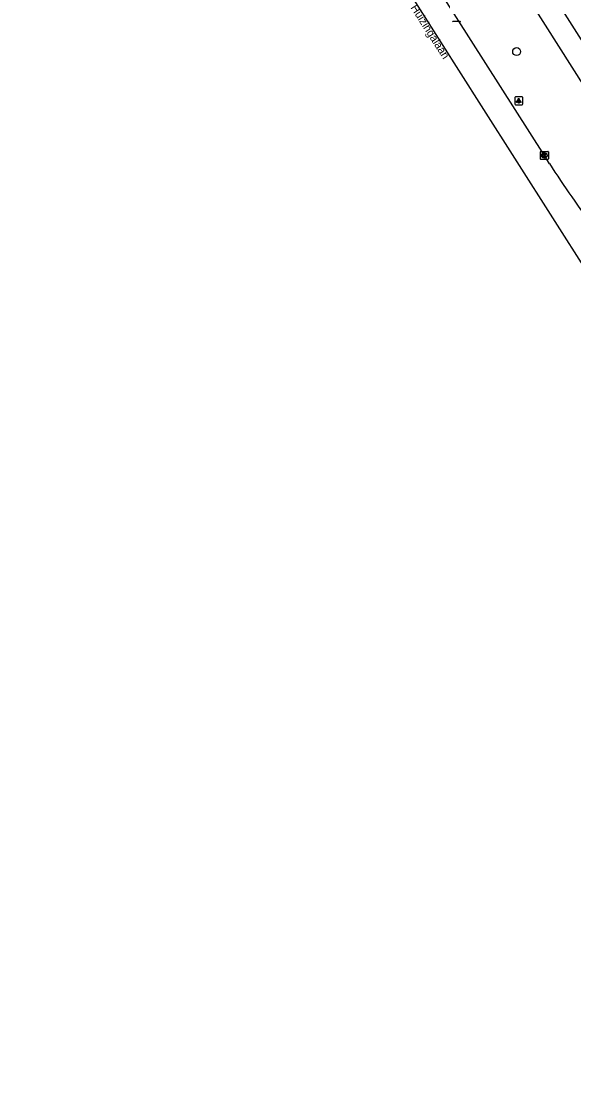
# Model space of a CAD drawing. Extents: x 159689 to 160786, y 387323 to 388339.
# Drawn here: x 159928.3 to 159997.4, y 387348.9 to 387480.6 of the extents above; entities that cross this region are included whole.
import ezdxf

# ---------------------------------------------------------------- set-up
doc = ezdxf.new("R2010")
doc.units = 0
for name, color, linetype in [('IMGEO_Boom', 7, 'Continuous'), ('IMGEO_Fietspad_gesloten', 7, 'Continuous'), ('IMGEO_Kolk', 7, 'Continuous'), ('IMGEO_Lichtpunt', 7, 'Continuous'), ('IMGEO_Openbare_ruimte_label', 7, 'Continuous'), ('IMGEO_OVBaan_gesloten', 7, 'Continuous'), ('IMGEO_Rijbaan_regionaal_gesloten', 7, 'Continuous')]:
    doc.layers.add(name, color=color, linetype=linetype)

msp = doc.modelspace()

# ---------------------------------------------------------------- linework, layer by layer
at = {"layer": 'IMGEO_Boom'}
msp.add_circle((159990.25, 387476.83), 0.489, dxfattribs=at)
at = {"layer": 'IMGEO_Fietspad_gesloten'}
for points in [[(159971.86, 387518.16), (159972.96, 387517.21), (159973.92, 387516.19), (159974.71, 387515.07), (159975.3, 387514.19), (159976.1, 387512.9), (159994.8, 387483.84), (160026.11, 387434.62), (160057.13, 387385.77), (160057.59, 387385.07), (160057.96, 387384.46)], [(159973.77, 387511.27), (159982.43, 387498.09), (160005.19, 387462.23), (160015.44, 387446.08), (160022.88, 387434.38), (160026.82, 387428.16), (160038.07, 387410.44), (160050.49, 387390.87), (160054.84, 387384.03), (160073.19, 387354.95), (160076.58, 387349.72), (160077.19, 387348.93)]]:
    msp.add_lwpolyline(points, dxfattribs=at)
at = {"layer": 'IMGEO_Kolk'}
for p, q in [((159983.18, 387480.57), (159982.32, 387480.57)), ((159993.22, 387463.42), (159993.22, 387464.28)), ((159993.29, 387464.35), (159994.15, 387464.35)), ((159994.15, 387463.35), (159993.29, 387463.35)), ((159993.73, 387463.57), (159993.7, 387463.57)), ((159993.71, 387464.13), (159993.73, 387464.13)), ((159994.22, 387464.28), (159994.22, 387463.42))]:
    msp.add_line(p, q, dxfattribs=at)
for points in [[(159983.18, 387480.57), (159982.32, 387480.57)], [(159993.22, 387463.42), (159993.22, 387464.28)], [(159993.29, 387464.35), (159994.15, 387464.35)], [(159994.15, 387463.35), (159993.29, 387463.35)], [(159993.54, 387464.05), (159993.66, 387464.05), (159993.66, 387463.9), (159993.79, 387464.05), (159993.96, 387464.05), (159993.81, 387463.9), (159993.96, 387463.65), (159993.81, 387463.65), (159993.73, 387463.81), (159993.66, 387463.75), (159993.66, 387463.65), (159993.54, 387463.65), (159993.54, 387464.05)], [(159994.22, 387464.28), (159994.22, 387463.42)]]:
    msp.add_lwpolyline(points, dxfattribs=at)
for centre, start, end in [((159982.33, 387480.64), 181.552, 268.448), ((159982.33, 387480.64), 181.552, 268.448), ((159983.17, 387480.64), 271.552, 358.448), ((159983.17, 387480.64), 271.552, 358.448), ((159993.29, 387464.27), 91.552, 178.448), ((159993.29, 387464.27), 91.552, 178.448), ((159993.29, 387463.42), 181.552, 268.448), ((159993.29, 387463.42), 181.552, 268.448), ((159994.14, 387464.27), 1.552, 88.448), ((159994.14, 387464.27), 1.552, 88.448), ((159994.14, 387463.42), 271.552, 358.448), ((159994.14, 387463.42), 271.552, 358.448)]:
    msp.add_arc(centre, 0.0765, start, end, dxfattribs=at)
for centre, major_axis, ratio, start_param, end_param in [((159993.71, 387463.85), (-0.387, 0.002), 0.722429, 4.712389, 7.853982), ((159993.73, 387463.85), (-0.39, 0.002), 0.717154, 1.570796, 4.712389)]:
    msp.add_ellipse(centre, major_axis=major_axis, ratio=ratio, start_param=start_param, end_param=end_param, dxfattribs=at)
at = {"layer": 'IMGEO_Lichtpunt'}
for p, q in [((159990.93, 387471.18), (159990.12, 387471.18)), ((159990.93, 387471.18), (159990.12, 387471.18)), ((159990.02, 387471.08), (159990.02, 387470.28)), ((159990.02, 387471.08), (159990.02, 387470.28)), ((159990.12, 387470.18), (159990.93, 387470.18)), ((159990.12, 387470.18), (159990.93, 387470.18)), ((159991.02, 387470.28), (159991.02, 387471.08)), ((159991.02, 387470.28), (159991.02, 387471.08))]:
    msp.add_line(p, q, dxfattribs=at)
for points in [[(159990.4, 387470.75), (159990.44, 387470.72), (159990.25, 387470.46), (159990.21, 387470.48), (159990.4, 387470.75)], [(159990.5, 387470.7), (159990.55, 387470.7), (159990.55, 387470.38), (159990.5, 387470.38), (159990.5, 387470.7)], [(159990.61, 387470.72), (159990.65, 387470.75), (159990.84, 387470.48), (159990.8, 387470.46), (159990.61, 387470.72)]]:
    msp.add_lwpolyline(points, dxfattribs=at)
msp.add_circle((159990.52, 387470.88), 0.0994, dxfattribs=at)
for centre, start, end in [((159990.12, 387471.08), 90, 180), ((159990.12, 387471.08), 90, 180), ((159990.93, 387471.08), 0, 90), ((159990.93, 387471.08), 0, 90), ((159990.12, 387470.28), 180, 270), ((159990.12, 387470.28), 180, 270), ((159990.93, 387470.28), 270, 0), ((159990.93, 387470.28), 270, 360)]:
    msp.add_arc(centre, 0.0946, start, end, dxfattribs=at)
at = {"layer": 'IMGEO_OVBaan_gesloten'}
msp.add_lwpolyline([(159928.34, 387560.27), (159937.46, 387545.98), (159937.56, 387546.06), (159985.84, 387470.05), (159999.2, 387449.07)], dxfattribs=at)
at = {"layer": 'IMGEO_Rijbaan_regionaal_gesloten'}
msp.add_lwpolyline([(159994.34, 387462.82), (159993.72, 387463.85), (159982.75, 387481.07), (159972.31, 387497.51), (159961.37, 387514.79), (159950.93, 387531.21), (159950.28, 387532.24)], dxfattribs=at)
msp.add_arc((160154.69, 387567.6), 191.54, 213.1627, 216.167, dxfattribs=at)

# ---------------------------------------------------------------- texts
at = {"layer": 'IMGEO_Openbare_ruimte_label'}
msp.add_text('Huizingalaan', height=1, rotation=302.4668, dxfattribs=at).set_placement((159976.96, 387482.32))

doc.saveas('drawing.dxf')
